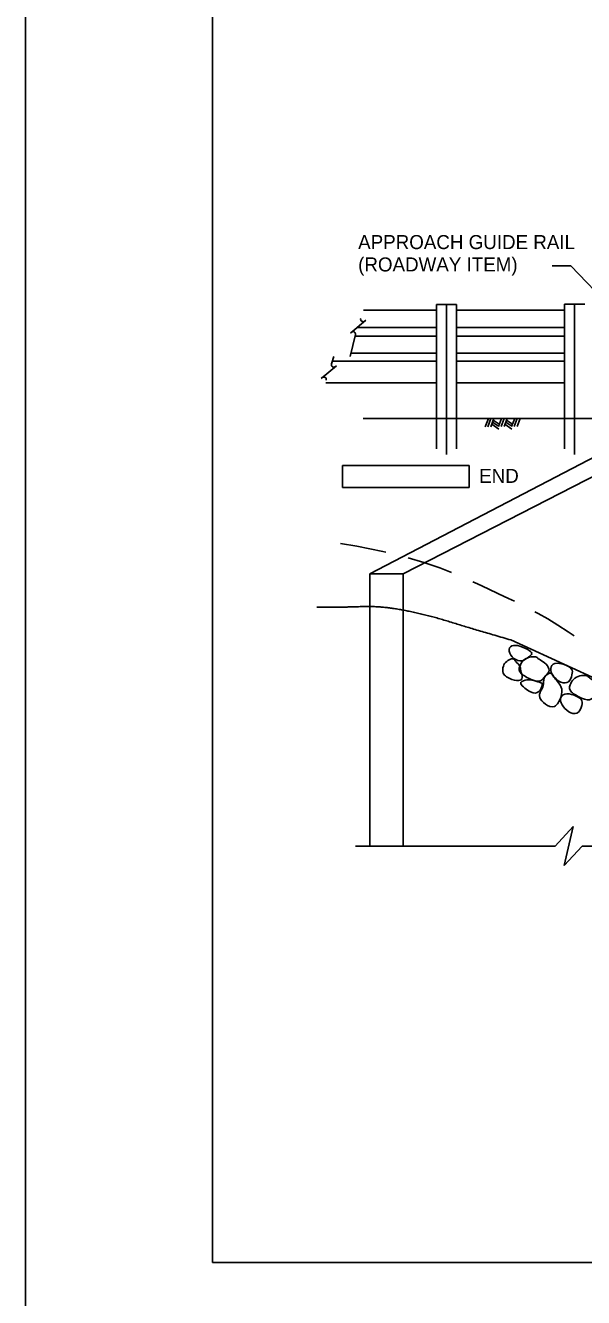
# Model space of a CAD drawing. Extents: x 638263 to 640391, y 293683 to 298655.
# Drawn here: x 638435.5 to 638554.8, y 297849 to 298120.9 of the extents above; entities that cross this region are included whole.
import ezdxf

# ---------------------------------------------------------------- set-up
doc = ezdxf.new("R2010")
doc.units = 0
for name, color, linetype in [('2', 7, 'Continuous'), ('3', 7, 'Continuous'), ('4', 7, 'Continuous'), ('8', 7, 'Continuous'), ('PLT-BNDY', 7, 'Continuous')]:
    doc.layers.add(name, color=color, linetype=linetype)

msp = doc.modelspace()

# ---------------------------------------------------------------- linework, layer by layer
at = {"layer": '2'}
for p, q in [((638475.46, 297856.46), (638475.46, 298420.46)), ((638507.75, 298060.07), (638523.32, 298060.07)), ((638527.65, 298060.07), (638550.72, 298060.07)), ((638505.95, 298054.53), (638523.32, 298054.53)), ((638506.39, 298056.38), (638523.32, 298056.38)), ((638527.65, 298056.38), (638550.72, 298056.38)), ((638527.65, 298054.53), (638550.72, 298054.53)), ((638501.1, 298049.17), (638523.32, 298049.17)), ((638505.03, 298050.83), (638523.32, 298050.83)), ((638527.65, 298050.83), (638550.72, 298050.83)), ((638527.65, 298049.17), (638550.72, 298049.17)), ((638499.7, 298044.55), (638523.32, 298044.55)), ((638527.65, 298044.55), (638550.72, 298044.55)), ((639261.46, 297856.46), (638475.46, 297856.46))]:
    msp.add_line(p, q, dxfattribs=at)
at = {"layer": '3'}
for p, q in [((638523.32, 298036.87), (638523.32, 298061.26)), ((638527.65, 298061.26), (638523.32, 298061.26)), ((638525.49, 298061.26), (638525.49, 298029.17)), ((638527.65, 298036.87), (638527.65, 298061.26)), ((638550.72, 298036.87), (638550.72, 298061.34)), ((638555.04, 298061.34), (638550.72, 298061.34)), ((638552.88, 298061.34), (638552.88, 298029.17)), ((638508.21, 298057.9), (638504.94, 298055.16)), ((638506.02, 298054.82), (638504.86, 298050.15)), ((638501.4, 298050.12), (638500.9, 298048.56)), ((638501.97, 298048.18), (638498.7, 298045.44)), ((638572.83, 298036.87), (638507.64, 298036.87)), ((638574.22, 298037.59), (638509.09, 298003.71)), ((638582.43, 298037.59), (638516.23, 298003.71)), ((638523.32, 298036.87), (638523.32, 298030.38)), ((638527.65, 298036.87), (638527.65, 298030.38)), ((638534.45, 298036.87), (638533.78, 298035.11)), ((638535, 298036.88), (638534.33, 298035.12)), ((638535.63, 298036.89), (638534.97, 298035.13)), ((638535.17, 298035.66), (638536.67, 298034.63)), ((638535.34, 298036.11), (638536.63, 298035.22)), ((638535.5, 298036.54), (638536.79, 298035.65)), ((638537.26, 298036.89), (638536.6, 298035.15)), ((638537.81, 298036.89), (638537.15, 298035.16)), ((638538.44, 298036.9), (638537.79, 298035.17)), ((638537.98, 298035.68), (638539.48, 298034.64)), ((638538.15, 298036.12), (638539.44, 298035.23)), ((638538.31, 298036.55), (638539.6, 298035.66)), ((638540.07, 298036.9), (638539.41, 298035.16)), ((638540.62, 298036.9), (638539.96, 298035.17)), ((638541.25, 298036.9), (638540.6, 298035.18)), ((638550.72, 298036.87), (638550.72, 298030.38)), ((638516.23, 298003.71), (638509.09, 298003.71)), ((638509.09, 298003.71), (638509.09, 297996.59)), ((638516.23, 297995.83), (638516.23, 298003.71)), ((638509.09, 297996.59), (638509.09, 297945.49)), ((638516.23, 297945.49), (638516.23, 297995.83)), ((638539.25, 297989.54), (638580.63, 297970.56)), ((638548.74, 297945.49), (638552.58, 297949.66)), ((638552.58, 297949.66), (638550.65, 297941.31)), ((638506.05, 297945.49), (638548.74, 297945.49)), ((638550.65, 297941.31), (638554.5, 297945.49)), ((638554.5, 297945.49), (638593.69, 297945.49))]:
    msp.add_line(p, q, dxfattribs=at)
for centre, start, end in [((638507.65, 298058.12), 162.1496, 312.1496), ((638505.5, 298054.94), 347.4782, 130.0168), ((638505.5, 298054.94), 130.0028, 130.0168), ((638501.41, 298048.4), 162.1496, 312.1496), ((638499.26, 298045.22), 347.4782, 130.0168), ((638499.26, 298045.21), 130.0028, 130.0168)]:
    msp.add_arc(centre, 0.533, start, end, dxfattribs=at)
for points, degree in [([(638539.25, 297989.54), (638530.72, 297992.03), (638520.8, 297995.09), (638511.27, 297996.83), (638503.92, 297996.54), (638497.77, 297996.54)], 2), ([(638543.54, 297986.27), (638543.3, 297986.01), (638542.43, 297985.46), (638541.32, 297984.82), (638539.34, 297985.76), (638538.58, 297987.69), (638539.67, 297988.59), (638541.69, 297988.15), (638543.87, 297987.01), (638543.78, 297986.53), (638543.54, 297986.27)], 3), ([(638541.42, 297982.77), (638541.48, 297982.47), (638541.79, 297982.11), (638541.63, 297980.88), (638540.29, 297980.71), (638537.4, 297981.96), (638537.49, 297983.72), (638538, 297984.82), (638539.26, 297985.53), (638539.92, 297985.56), (638540.21, 297984.94), (638541.39, 297983.91), (638541.35, 297983.08), (638541.42, 297982.77)], 3), ([(638544.95, 297985.72), (638545.01, 297985.63), (638545.34, 297985.35), (638546.92, 297984.43), (638547.72, 297983), (638546.72, 297981.95), (638545.51, 297980.32), (638542.94, 297981.32), (638540.71, 297982.73), (638541.26, 297984.33), (638542.05, 297985.45), (638543.65, 297986.06), (638545, 297985.85), (638544.9, 297985.8), (638544.95, 297985.72)], 3), ([(638552.18, 297983.38), (638552.46, 297983.01), (638552.42, 297982.17), (638551.79, 297980.34), (638549.95, 297980.21), (638548.2, 297981.83), (638547.5, 297983.46), (638548.47, 297984.8), (638550.75, 297984.39), (638551.9, 297983.75), (638552.18, 297983.38)], 3), ([(638545.41, 297980.49), (638545.83, 297980.35), (638546.13, 297980.24), (638545.42, 297978.19), (638543.7, 297978.01), (638540.58, 297980.48), (638542.42, 297981), (638543.61, 297981.11), (638544.99, 297980.63), (638545.41, 297980.49)], 3), ([(638547.86, 297982.41), (638548, 297982.32), (638548.11, 297981.86), (638550.37, 297979.55), (638550.12, 297977.34), (638548.72, 297974.75), (638546.52, 297975.76), (638545.11, 297977.27), (638545.58, 297978.64), (638546.33, 297979.66), (638546.19, 297981.5), (638547.27, 297982.4), (638547.72, 297982.5), (638547.86, 297982.41)], 3), ([(638555.73, 297981.73), (638555.78, 297981.65), (638556.11, 297981.36), (638557.7, 297980.45), (638558.49, 297979.01), (638557.49, 297977.96), (638556.29, 297976.34), (638553.71, 297977.34), (638551.49, 297978.75), (638552.04, 297980.35), (638552.83, 297981.47), (638554.43, 297982.08), (638555.78, 297981.87), (638555.67, 297981.82), (638555.73, 297981.73)], 3), ([(638554.28, 297976.83), (638554.56, 297976.46), (638554.52, 297975.62), (638553.89, 297973.79), (638552.05, 297973.66), (638550.31, 297975.28), (638549.61, 297976.91), (638550.57, 297978.25), (638552.85, 297977.84), (638554, 297977.2), (638554.28, 297976.83)], 3)]:
    msp.add_open_spline(points, degree=degree, dxfattribs=at)
at = {"layer": '4'}
for p, q in [((638552.06, 298069.54), (638548.12, 298069.54)), ((638560.71, 298060.57), (638552.06, 298069.54)), ((638530.37, 298026.85), (638503.23, 298026.85)), ((638503.23, 298022.14), (638503.23, 298026.85)), ((638530.37, 298022.14), (638530.37, 298026.85)), ((638503.23, 298022.14), (638530.37, 298022.14))]:
    msp.add_line(p, q, dxfattribs=at)
at = {"layer": '8'}
for p, q in [((638506.3, 298009.59), (638502.83, 298010.15)), ((638511.89, 298008.47), (638506.3, 298009.59)), ((638512.5, 298008.32), (638511.89, 298008.47)), ((638520.66, 298006.13), (638517.27, 298007.12)), ((638524.09, 298004.95), (638520.66, 298006.13)), ((638526.59, 298003.96), (638524.09, 298004.95)), ((638532.1, 298001.51), (638531.09, 298001.98)), ((638534.39, 298000.46), (638532.1, 298001.51)), ((638536.61, 297999.43), (638534.39, 298000.46)), ((638538.77, 297998.42), (638536.61, 297999.43)), ((638540.01, 297997.82), (638538.77, 297998.42)), ((638545.07, 297995.22), (638544.39, 297995.58)), ((638547.17, 297994.03), (638545.07, 297995.22)), ((638549.3, 297992.73), (638547.17, 297994.03)), ((638551.49, 297991.31), (638549.3, 297992.73)), ((638552.77, 297990.43), (638551.49, 297991.31))]:
    msp.add_line(p, q, dxfattribs=at)
at = {"layer": 'PLT-BNDY'}
msp.add_lwpolyline([(638435.46, 298435.46), (639276.46, 298435.46), (639276.46, 297841.46), (638435.46, 297841.46)], close=True, dxfattribs=at)

# ---------------------------------------------------------------- texts
at = {"layer": '4'}
for s, p in [('APPROACH GUIDE RAIL', (638506.6, 298073.11)), ('(ROADWAY ITEM)', (638506.6, 298068.33)), ('END', (638532.48, 298023.13))]:
    msp.add_text(s, height=3, dxfattribs=at).set_placement(p)

doc.saveas('drawing.dxf')
